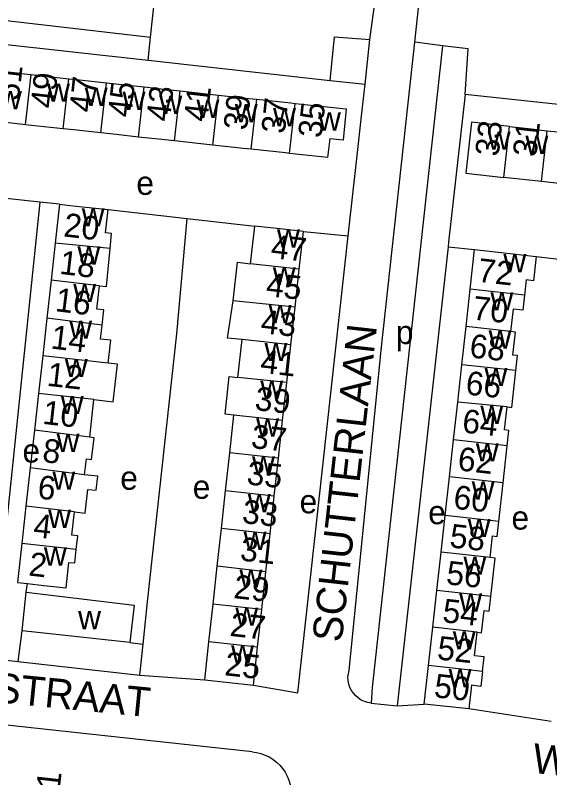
# Model space of a CAD drawing. Extents: x 161936 to 163647, y 386450 to 388633.
# Drawn here: x 162637.9 to 162728.1, y 387094.9 to 387223.7 of the extents above; entities that cross this region are included whole.
import ezdxf

# ---------------------------------------------------------------- set-up
doc = ezdxf.new("R2010")
doc.units = 0
for name, color, linetype in [('BLT_Basislijn', 7, 'Continuous'), ('BLT_Bebouwing', 7, 'Continuous'), ('BLT_Centroide', 7, 'Continuous'), ('BLT_Huisnummer', 7, 'Continuous'), ('BLT_Huisnummer_ tussenligend', 7, 'Continuous'), ('BLT_Onderverdeling_panden', 7, 'Continuous'), ('BLT_Straatnaam', 7, 'Continuous')]:
    doc.layers.add(name, color=color, linetype=linetype)

msp = doc.modelspace()

# ---------------------------------------------------------------- linework, layer by layer
at = {"layer": 'BLT_Basislijn'}
for p, q in [((162660.69, 387219.97), (162662.18, 387234.04)), ((162697.71, 387219.57), (162698.57, 387225.71)), ((162705.32, 387219.12), (162705.96, 387224.92)), ((162611.3, 387221.59), (162660.29, 387216.08)), ((162660.29, 387216.08), (162660.69, 387219.97)), ((162696.93, 387212.04), (162697.71, 387219.57)), ((162699.64, 387167.12), (162705.32, 387219.12)), ((162709.98, 387218.55), (162705.32, 387219.12)), ((162660.29, 387216.08), (162691, 387212.66)), ((162691, 387212.66), (162696.93, 387212.04)), ((162748.11, 387206.57), (162713.8, 387210.33)), ((162642.03, 387192.14), (162636.35, 387192.77)), ((162642.03, 387192.14), (162633.98, 387115.02)), ((162645.33, 387191.78), (162642.03, 387192.14)), ((162653.53, 387190.87), (162666.89, 387189.36)), ((162666.89, 387189.36), (162678.28, 387188.08)), ((162686.51, 387187.17), (162694.04, 387186.42)), ((162710.93, 387184.6), (162702.36, 387107.04)), ((162710.93, 387184.6), (162715.41, 387184.11)), ((162725.82, 387182.96), (162736.65, 387181.66)), ((162694.21, 387113.06), (162699.64, 387167.12)), ((162639.73, 387126.25), (162639.91, 387127.7)), ((162638.37, 387114.57), (162639.01, 387119.75)), ((162657.21, 387117.75), (162659.43, 387117.46)), ((162633.98, 387115.02), (162638.37, 387114.57)), ((162658.9, 387112.27), (162669.85, 387111.48)), ((162677.85, 387099.27), (162592.12, 387108.63)), ((162697.94, 387107.53), (162702.36, 387107.04)), ((162702.36, 387107.04), (162706.9, 387107.37)), ((162728.32, 387104.41), (162714.42, 387106.54))]:
    msp.add_line(p, q, dxfattribs=at)
for points in [[(162662.18, 387234.04), (162636.24, 387236.71), (162634.86, 387222.99), (162660.69, 387219.97)], [(162691, 387212.66), (162691.75, 387220.04), (162697.71, 387219.57)], [(162709.98, 387218.55), (162698.1, 387110.18), (162697.94, 387107.53)], [(162713.8, 387210.33), (162714.33, 387218.03), (162709.98, 387218.55)], [(162694.04, 387186.42), (162694.15, 387187.44), (162695.44, 387198.98), (162696.41, 387207.65), (162696.93, 387212.04)], [(162713.8, 387210.33), (162711.01, 387185.39), (162710.93, 387184.6)], [(162659.43, 387117.46), (162660.18, 387124.63), (162665.11, 387169.91), (162666.89, 387189.36)], [(162678.07, 387110.57), (162685.55, 387109.25), (162694.04, 387186.42)], [(162658.9, 387112.27), (162659.43, 387117.46)], [(162638.37, 387114.57), (162638.8, 387114.52), (162658.9, 387112.27)], [(162697.94, 387107.53), (162697.36, 387107.63), (162696.8, 387107.8), (162696.27, 387108.04), (162695.78, 387108.36), (162695.33, 387108.74), (162694.94, 387109.18), (162694.61, 387109.66), (162694.35, 387110.19), (162694.17, 387110.74), (162694.06, 387111.32), (162694.03, 387111.91), (162694.09, 387112.49), (162694.21, 387113.06)], [(162677.85, 387099.27), (162678.6, 387099.18), (162679.33, 387099), (162680.04, 387098.76), (162680.72, 387098.43), (162681.37, 387098.04), (162681.96, 387097.58), (162682.51, 387097.06), (162683, 387096.49), (162683.42, 387095.86), (162683.78, 387095.2), (162684.06, 387094.5), (162684.27, 387093.78), (162684.4, 387093.04), (162684.45, 387092.28), (162684.42, 387091.53), (162684.33, 387090.86)]]:
    msp.add_lwpolyline(points, dxfattribs=at)
at = {"layer": 'BLT_Bebouwing'}
for p, q in [((162640.53, 387213.66), (162641.56, 387213.55)), ((162641.56, 387213.55), (162646.89, 387212.97)), ((162646.89, 387212.97), (162648.7, 387212.77)), ((162648.7, 387212.77), (162653.25, 387212.27)), ((162653.25, 387212.27), (162655.84, 387211.99)), ((162655.84, 387211.99), (162659.62, 387211.58)), ((162659.62, 387211.58), (162662.98, 387211.21)), ((162662.98, 387211.21), (162665.7, 387210.92)), ((162665.7, 387210.92), (162670.13, 387210.44)), ((162670.13, 387210.44), (162672.16, 387210.21)), ((162672.16, 387210.21), (162677.27, 387209.66)), ((162677.27, 387209.66), (162678.62, 387209.51)), ((162678.62, 387209.51), (162684.41, 387208.88)), ((162684.41, 387208.88), (162685.09, 387208.81)), ((162639.58, 387205.21), (162633.18, 387205.9)), ((162640.61, 387205.09), (162639.58, 387205.21)), ((162645.94, 387204.51), (162640.61, 387205.09)), ((162647.75, 387204.32), (162645.94, 387204.51)), ((162652.31, 387203.82), (162647.75, 387204.32)), ((162721.28, 387204.92), (162727.66, 387204.2)), ((162727.66, 387204.2), (162734.03, 387203.48)), ((162654.89, 387203.54), (162652.31, 387203.82)), ((162658.67, 387203.13), (162654.89, 387203.54)), ((162662.04, 387202.76), (162658.67, 387203.13)), ((162664.75, 387202.47), (162662.04, 387202.76)), ((162669.18, 387201.98), (162664.75, 387202.47)), ((162671.21, 387201.76), (162669.18, 387201.98)), ((162676.32, 387201.21), (162671.21, 387201.76)), ((162677.68, 387201.06), (162676.32, 387201.21)), ((162683.46, 387200.43), (162677.68, 387201.06)), ((162684.14, 387200.36), (162683.46, 387200.43)), ((162726.7, 387195.6), (162720.32, 387196.31)), ((162733.07, 387194.89), (162726.7, 387195.6)), ((162645.33, 387191.78), (162644.6, 387185.18)), ((162677.58, 387181.7), (162678.28, 387188.08)), ((162685.81, 387180.8), (162686.51, 387187.17)), ((162644.6, 387185.18), (162643.91, 387178.98)), ((162714.67, 387177.44), (162715.41, 387184.11)), ((162685.11, 387174.41), (162685.81, 387180.8)), ((162643.91, 387178.98), (162643.19, 387172.52)), ((162713.97, 387171.11), (162714.67, 387177.44)), ((162684.4, 387168.03), (162685.11, 387174.41)), ((162643.19, 387172.52), (162642.49, 387166.19)), ((162713.26, 387164.68), (162713.97, 387171.11)), ((162675.46, 387162.5), (162676.17, 387168.94)), ((162683.7, 387161.65), (162684.4, 387168.03)), ((162642.49, 387166.19), (162641.77, 387159.83)), ((162712.56, 387158.36), (162713.26, 387164.68)), ((162683, 387155.26), (162683.7, 387161.65)), ((162641.77, 387159.83), (162641.1, 387153.64)), ((162650.43, 387152.43), (162651.15, 387158.79)), ((162711.85, 387152.01), (162712.56, 387158.36)), ((162674.06, 387149.78), (162674.76, 387156.14)), ((162682.29, 387148.88), (162683, 387155.26)), ((162641.1, 387153.64), (162640.39, 387147.27)), ((162711.16, 387145.74), (162711.85, 387152.01)), ((162673.36, 387143.4), (162674.06, 387149.78)), ((162681.59, 387142.49), (162682.29, 387148.88)), ((162640.39, 387147.27), (162639.67, 387140.76)), ((162710.43, 387139.21), (162711.16, 387145.74)), ((162672.66, 387137.02), (162673.36, 387143.4)), ((162680.89, 387136.11), (162681.59, 387142.49)), ((162639.67, 387140.76), (162638.97, 387134.5)), ((162709.75, 387133.02), (162710.43, 387139.21)), ((162671.96, 387130.63), (162672.66, 387137.02)), ((162680.18, 387129.72), (162680.89, 387136.11)), ((162709.03, 387126.54), (162709.75, 387133.02)), ((162671.25, 387124.25), (162671.96, 387130.63)), ((162679.48, 387123.34), (162680.18, 387129.72)), ((162639.01, 387119.75), (162639.73, 387126.25)), ((162639.73, 387126.25), (162657.91, 387124.09)), ((162708.34, 387120.33), (162709.03, 387126.54)), ((162657.91, 387124.09), (162657.21, 387117.75)), ((162670.55, 387117.86), (162671.25, 387124.25)), ((162678.78, 387116.96), (162679.48, 387123.34)), ((162657.21, 387117.75), (162639.01, 387119.75)), ((162707.62, 387113.85), (162708.34, 387120.33)), ((162669.85, 387111.48), (162670.55, 387117.86)), ((162678.07, 387110.57), (162678.78, 387116.96)), ((162706.9, 387107.37), (162707.62, 387113.85)), ((162669.85, 387111.48), (162678.07, 387110.57)), ((162714.42, 387106.54), (162706.9, 387107.37))]:
    msp.add_line(p, q, dxfattribs=at)
for points in [[(162631.14, 387214.8), (162634.4, 387214.42), (162634.39, 387214.33), (162640.53, 387213.66)], [(162685.09, 387208.81), (162693.75, 387207.86), (162693.19, 387202.59), (162690.94, 387202.83), (162690.6, 387199.65), (162684.14, 387200.36)], [(162721.28, 387204.92), (162714.9, 387205.64), (162713.95, 387197.02), (162720.32, 387196.31)], [(162645.33, 387191.78), (162647.6, 387191.53), (162649.77, 387191.29), (162653.53, 387190.87)], [(162653.88, 387184.28), (162654.13, 387186.83), (162653.12, 387186.92), (162653.53, 387190.87)], [(162686.51, 387187.17), (162682.01, 387187.67), (162678.28, 387188.08)], [(162652.11, 387178), (162653.26, 387177.87), (162653.88, 387184.28)], [(162715.41, 387184.11), (162719.89, 387183.62), (162725.82, 387182.96)], [(162725.82, 387182.96), (162725.37, 387178.84), (162724.09, 387178.99), (162723.8, 387176.43)], [(162674.63, 387175.47), (162675.36, 387181.97), (162677.58, 387181.7)], [(162652.51, 387171.35), (162652.8, 387173.95), (162651.66, 387174.08), (162652.11, 387178)], [(162723.8, 387176.43), (162723.52, 387173.87), (162721.91, 387174.05), (162721.49, 387170.28)], [(162676.17, 387168.94), (162673.69, 387169.13), (162674.63, 387175.47)], [(162653.57, 387164.96), (162654, 387168.8), (162652.25, 387169), (162652.51, 387171.35)], [(162722.35, 387163.67), (162722.63, 387166.21), (162721.86, 387166.29), (162722.3, 387170.19), (162721.49, 387170.28)], [(162651.15, 387158.79), (162654.41, 387158.43), (162655.11, 387164.79), (162653.57, 387164.96)], [(162720.9, 387157.54), (162721.67, 387157.45), (162722.35, 387163.67)], [(162674.76, 387156.14), (162673.3, 387156.3), (162674, 387162.66), (162675.46, 387162.5)], [(162720.93, 387151), (162721.21, 387153.57), (162720.47, 387153.65), (162720.9, 387157.54)], [(162649.56, 387146.09), (162649.86, 387148.78), (162650.76, 387148.68), (162651.18, 387152.34), (162650.43, 387152.43)], [(162720.21, 387144.74), (162720.93, 387151)], [(162647.86, 387139.85), (162649.69, 387139.63), (162650.13, 387143.62), (162651.52, 387143.47), (162651.78, 387145.84), (162649.56, 387146.09)], [(162719.49, 387138.21), (162720.21, 387144.74)], [(162648.16, 387133.48), (162648.42, 387135.76), (162647.42, 387135.87), (162647.86, 387139.85)], [(162718.04, 387132.1), (162718.44, 387135.77), (162719.21, 387135.69), (162719.49, 387138.21)], [(162638.97, 387134.5), (162638.24, 387127.89), (162639.91, 387127.7)], [(162639.91, 387127.7), (162642.67, 387127.39), (162646.43, 387126.98), (162646.91, 387131.3), (162647.91, 387131.19), (162648.16, 387133.48)], [(162718.14, 387125.53), (162718.86, 387132.01), (162718.04, 387132.1)], [(162715.85, 387119.49), (162716.59, 387119.41), (162717.01, 387123.16), (162717.87, 387123.07), (162718.14, 387125.53)], [(162716.74, 387112.84), (162717.02, 387115.33), (162715.4, 387115.51), (162715.85, 387119.49)], [(162716.74, 387112.84), (162716.47, 387110.35), (162714.86, 387110.53), (162714.42, 387106.54)]]:
    msp.add_lwpolyline(points, dxfattribs=at)
at = {"layer": 'BLT_Onderverdeling_panden'}
for p, q in [((162639.58, 387205.21), (162640.53, 387213.66)), ((162645.94, 387204.51), (162646.89, 387212.97)), ((162652.31, 387203.82), (162653.25, 387212.27)), ((162658.67, 387203.13), (162659.62, 387211.58)), ((162664.75, 387202.47), (162665.7, 387210.92)), ((162671.21, 387201.76), (162672.16, 387210.21)), ((162677.68, 387201.06), (162678.62, 387209.51)), ((162684.14, 387200.36), (162685.09, 387208.81)), ((162720.32, 387196.31), (162721.28, 387204.92)), ((162726.7, 387195.6), (162727.66, 387204.2)), ((162653.88, 387184.28), (162644.6, 387185.18)), ((162685.81, 387180.8), (162677.58, 387181.7)), ((162652.11, 387178), (162643.91, 387178.98)), ((162723.8, 387176.43), (162714.67, 387177.44)), ((162685.11, 387174.41), (162674.63, 387175.47)), ((162652.51, 387171.35), (162643.19, 387172.52)), ((162721.49, 387170.28), (162713.97, 387171.11)), ((162684.4, 387168.03), (162676.17, 387168.94)), ((162653.57, 387164.96), (162642.49, 387166.19)), ((162722.35, 387163.67), (162713.26, 387164.68)), ((162683.7, 387161.65), (162675.46, 387162.5)), ((162651.15, 387158.79), (162641.77, 387159.83)), ((162720.9, 387157.54), (162712.56, 387158.36)), ((162683, 387155.26), (162674.76, 387156.14)), ((162650.43, 387152.43), (162641.1, 387153.64)), ((162720.93, 387151), (162711.85, 387152.01)), ((162682.29, 387148.88), (162674.06, 387149.78)), ((162649.56, 387146.09), (162640.39, 387147.27)), ((162720.21, 387144.74), (162711.16, 387145.74)), ((162681.59, 387142.49), (162673.36, 387143.4)), ((162647.86, 387139.85), (162639.67, 387140.76)), ((162719.49, 387138.21), (162710.43, 387139.21)), ((162680.89, 387136.11), (162672.66, 387137.02)), ((162648.16, 387133.48), (162638.97, 387134.5)), ((162718.04, 387132.1), (162709.75, 387133.02)), ((162680.18, 387129.72), (162671.96, 387130.63)), ((162718.14, 387125.53), (162709.03, 387126.54)), ((162679.48, 387123.34), (162671.25, 387124.25)), ((162715.85, 387119.49), (162708.34, 387120.33)), ((162678.78, 387116.96), (162670.55, 387117.86)), ((162716.74, 387112.84), (162707.62, 387113.85))]:
    msp.add_line(p, q, dxfattribs=at)

# ---------------------------------------------------------------- texts
at = {"layer": 'BLT_Centroide'}
for s, p in [('w', (162643.23, 387209.09)), ('w', (162635.11, 387207.81)), ('w', (162649.59, 387208.39)), ('w', (162655.97, 387207.7)), ('w', (162662.19, 387207.03)), ('w', (162668.45, 387206.34)), ('w', (162674.92, 387205.62)), ('w', (162681.38, 387204.94)), ('w', (162688.97, 387204.22)), ('w', (162717.61, 387200.97)), ('w', (162723.98, 387200.27)), ('e', (162658.3, 387193.36)), ('w', (162649.08, 387188.03)), ('w', (162682.05, 387184.44)), ('w', (162648.36, 387181.59)), ('w', (162720.26, 387180.28)), ('w', (162681.34, 387178.06)), ('w', (162647.65, 387175.25)), ('w', (162718.08, 387173.84)), ('w', (162680.64, 387171.69)), ('w', (162646.98, 387169.06)), ('p', (162702.1, 387168.16)), ('w', (162717.77, 387167.41)), ('w', (162679.94, 387165.28)), ('w', (162646.23, 387162.59)), ('w', (162717.08, 387161.06)), ('w', (162679.23, 387158.91)), ('w', (162645.55, 387156.34)), ('w', (162716.37, 387154.69)), ('w', (162678.53, 387152.53)), ('w', (162644.84, 387149.94)), ('w', (162715.62, 387148.34)), ('e', (162639.08, 387148.15)), ('w', (162677.83, 387146.12)), ('w', (162644.13, 387143.56)), ('e', (162655.59, 387143.56)), ('e', (162667.82, 387142.03)), ('w', (162714.91, 387141.91)), ('w', (162677.12, 387139.75)), ('e', (162685.86, 387139.58)), ('w', (162643.41, 387137.12)), ('e', (162707.57, 387137.74)), ('e', (162721.63, 387136.83)), ('w', (162714.23, 387135.56)), ('w', (162676.41, 387133.38)), ('w', (162642.7, 387130.75)), ('w', (162713.52, 387129.19)), ('w', (162675.71, 387127)), ('w', (162712.81, 387122.97)), ('w', (162648.47, 387120)), ('w', (162675.01, 387120.59)), ('w', (162711.72, 387116.59)), ('w', (162674.3, 387114.22)), ('w', (162711.02, 387110.19))]:
    msp.add_text(s, height=4, dxfattribs=at).set_placement(p)
at = {"layer": 'BLT_Huisnummer'}
for s, rotation, p in [('49', 83.5866, (162644.39, 387207.85)), ('45', 83.5913, (162657.43, 387206.34)), ('41', 83.5864, (162670.27, 387205.6)), ('37', 83.878, (162683.35, 387203.58)), ('35', 83.878, (162689.56, 387202.87)), ('33', 83.6444, (162719.44, 387199.75)), ('20', 353.4398, (162645.9, 387186.35)), ('47', 353.7102, (162680.88, 387182.71)), ('72', 353.6682, (162715.79, 387178.7)), ('14', 353.0706, (162643.73, 387167.43)), ('41', 353.7094, (162679.11, 387163.33)), ('66', 353.6757, (162713.77, 387159.67)), ('10', 353.5075, (162642.35, 387154.7)), ('37', 353.7133, (162677.54, 387150.63)), ('62', 353.672, (162712.43, 387146.85)), ('6', 353.655, (162641.5, 387142.09)), ('33', 353.7125, (162676.04, 387137.95)), ('58', 353.6666, (162711.07, 387133.85)), ('2', 353.6565, (162640.02, 387129.08)), ('29', 353.711, (162674.6, 387125.27)), ('54', 353.6749, (162709.85, 387121.21)), ('25', 353.7164, (162673.08, 387112.24)), ('50', 353.6824, (162708.44, 387108.53)), ('11', 83.5917, (162645.04, 387089.89))]:
    msp.add_text(s, height=4, rotation=rotation, dxfattribs=at).set_placement(p)
at = {"layer": 'BLT_Huisnummer_ tussenligend'}
for s, rotation, p in [('51', 83.5915, (162638.46, 387209.17)), ('47', 83.5913, (162650.93, 387207.17)), ('43', 83.5864, (162663.95, 387205.63)), ('39', 83.878, (162676.97, 387204.18)), ('31', 83.651, (162725.81, 387199.65)), ('18', 353.0706, (162645.2, 387180.04)), ('45', 353.7094, (162680.07, 387176.29)), ('16', 353.0706, (162644.48, 387173.73)), ('70', 353.6757, (162714.92, 387172.33)), ('43', 353.7094, (162679.17, 387170.03)), ('68', 353.6757, (162714.42, 387165.93)), ('12', 353.5075, (162643.09, 387161.13)), ('39', 353.7133, (162678.18, 387157.03)), ('64', 353.672, (162713.18, 387153.24)), ('8', 353.655, (162642.33, 387148.26)), ('35', 353.7125, (162676.81, 387144.47)), ('60', 353.6666, (162711.7, 387140.38)), ('4', 353.6565, (162640.8, 387135.59)), ('31', 353.711, (162675.7, 387131.62)), ('56', 353.6749, (162710.49, 387127.61)), ('27', 353.7164, (162673.97, 387118.89)), ('52', 353.6824, (162708.96, 387114.92))]:
    msp.add_text(s, height=4, rotation=rotation, dxfattribs=at).set_placement(p)
at = {"layer": 'BLT_Straatnaam'}
for s, height, rotation, p in [('SCHUTTERLAAN', 5, 83.6325, (162692.96, 387117.68)), ('SCHORPIOENSTRAAT', 5, 354.3765, (162589.42, 387112.13)), ('WEEGSCHAALSTRAAT', 4.9999, 353.7057, (162724.98, 387095.78))]:
    msp.add_text(s, height=height, rotation=rotation, dxfattribs=at).set_placement(p)

doc.saveas('drawing.dxf')
